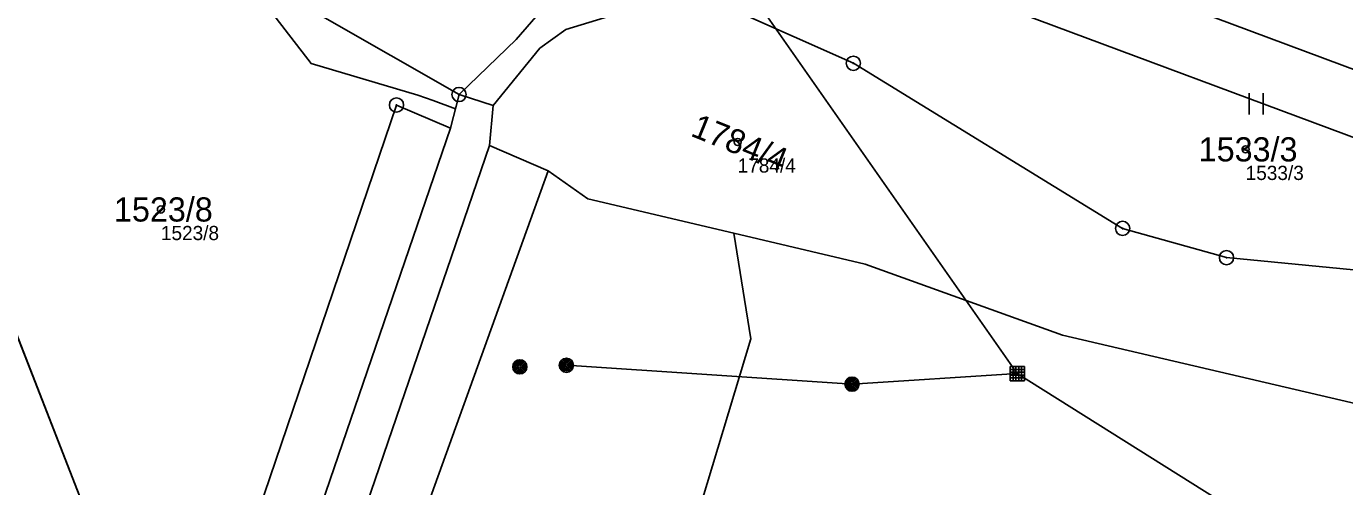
# Model space of a CAD drawing. Extents: x -653098 to -649479, y -997642 to -992666.
# Drawn here: x -650318.6 to -650225.8, y -995958.2 to -995925.8 of the extents above; entities that cross this region are included whole.
import ezdxf

# ---------------------------------------------------------------- set-up
doc = ezdxf.new("R2010")
doc.units = 0
for name, color, linetype in [('Definiční body', 7, 'Continuous'), ('Hranice parcel', 7, 'Continuous'), ('Parcelní čísla', 7, 'Continuous'), ('Polygon parcely', 7, 'Continuous'), ('Poz předměty', 7, 'Continuous'), ('Vnitřní kresba', 7, 'Continuous'), ('Věcná břemena k části', 7, 'Continuous'), ('Značky bodu BP', 7, 'Continuous'), ('Značky kultur', 7, 'Continuous')]:
    doc.layers.add(name, color=color, linetype=linetype)

msp = doc.modelspace()

# ---------------------------------------------------------------- linework, layer by layer
at = {"layer": 'Definiční body'}
for centre in [(-650268.51, -995933.95), (-650232.76, -995934.47), (-650309.1, -995938.7)]:
    msp.add_circle(centre, 0.25, dxfattribs=at)
at = {"layer": 'Hranice parcel'}
msp.add_line((-650321.9, -995940.75), (-650307.9, -995976.62), dxfattribs=at)
for points in [[(-650212.18, -995943.04), (-650225.16, -995942.95), (-650234.11, -995942.09), (-650241.42, -995940.03), (-650260.37, -995928.41), (-650268.72, -995924.71), (-650268.45, -995921.38)], [(-650288.12, -995930.61), (-650297.73, -995925.13), (-650302.9, -995923.43)], [(-650307.9, -995976.62), (-650292.52, -995931.35), (-650288.73, -995932.99), (-650288.12, -995930.61)], [(-650288.12, -995930.61), (-650285.71, -995931.39), (-650285.98, -995934.19), (-650281.85, -995935.98)], [(-650315.12, -996029.03), (-650301.95, -995991.85), (-650299.25, -995984.24), (-650281.85, -995935.98)], [(-650281.85, -995935.98), (-650279.06, -995937.95), (-650268.78, -995940.37)], [(-650268.78, -995940.37), (-650267.58, -995947.81), (-650273.36, -995966.91), (-650272.97, -995971.23), (-650272.12, -995972.71), (-650268.02, -995977.23), (-650226.43, -995991.03), (-650226.09, -995991.14)], [(-650268.78, -995940.37), (-650259.53, -995942.54), (-650245.65, -995947.54), (-650222.14, -995953.04), (-650216.87, -995954.84)]]:
    msp.add_lwpolyline(points, dxfattribs=at)
at = {"layer": 'Polygon parcely'}
for points in [[(-650321.9, -995940.75), (-650307.9, -995976.62), (-650292.52, -995931.35), (-650288.73, -995932.99), (-650288.12, -995930.61), (-650297.73, -995925.13), (-650302.9, -995923.43), (-650305.35, -995922.32), (-650310.92, -995919.81), (-650315.96, -995915.84), (-650325.5, -995903)], [(-650225.16, -995942.95), (-650234.11, -995942.09), (-650241.42, -995940.03), (-650260.37, -995928.41), (-650268.72, -995924.71), (-650268.45, -995921.38), (-650270.16, -995921.49), (-650273.06, -995921.69), (-650275.45, -995921.85), (-650285.35, -995920.94), (-650302.9, -995923.43), (-650297.73, -995925.13), (-650288.12, -995930.61), (-650285.71, -995931.39), (-650285.98, -995934.19), (-650281.85, -995935.98), (-650279.06, -995937.95), (-650268.78, -995940.37), (-650259.53, -995942.54), (-650245.65, -995947.54), (-650222.14, -995953.04)]]:
    msp.add_lwpolyline(points, dxfattribs=at)
for points in [[(-650205.59, -995925.12), (-650262.89, -995924.34), (-650268.45, -995921.38), (-650268.72, -995924.71), (-650260.37, -995928.41), (-650241.42, -995940.03), (-650234.11, -995942.09), (-650225.16, -995942.95), (-650212.18, -995943.04)], [(-650314.04, -996016.08), (-650312.73, -996019.64), (-650317.91, -996027.36), (-650315.12, -996029.03), (-650301.95, -995991.85), (-650299.25, -995984.24), (-650281.85, -995935.98), (-650285.98, -995934.19), (-650285.71, -995931.39), (-650288.12, -995930.61), (-650288.73, -995932.99), (-650292.52, -995931.35), (-650307.9, -995976.62), (-650317.82, -996005.83), (-650315.68, -996011.62)], [(-650317.52, -996035.71), (-650324.31, -996052.04), (-650308.47, -996057.12), (-650292.57, -996062.21), (-650247.58, -996076.66), (-650241.22, -996050.63), (-650239.48, -996043.83), (-650226.09, -995991.14), (-650226.43, -995991.03), (-650268.02, -995977.23), (-650272.12, -995972.71), (-650272.97, -995971.23), (-650273.36, -995966.91), (-650267.58, -995947.81), (-650268.78, -995940.37), (-650279.06, -995937.95), (-650281.85, -995935.98), (-650299.25, -995984.24), (-650301.95, -995991.85), (-650315.12, -996029.03), (-650316.1, -996031.79)], [(-650321.9, -995940.75), (-650326.08, -995942.57), (-650331, -995940.47), (-650331.29, -995939.75), (-650376.81, -995957.97), (-650375.85, -995960.35), (-650369.67, -995957.68), (-650331.77, -996049.43), (-650325.6, -996028.75), (-650325.55, -996028.59), (-650324.28, -996024.86), (-650317.82, -996005.83), (-650307.9, -995976.62)], [(-650268.78, -995940.37), (-650267.58, -995947.81), (-650273.36, -995966.91), (-650272.97, -995971.23), (-650272.12, -995972.71), (-650268.02, -995977.23), (-650226.43, -995991.03), (-650226.09, -995991.14), (-650216.87, -995954.84), (-650222.14, -995953.04), (-650245.65, -995947.54), (-650259.53, -995942.54)]]:
    msp.add_lwpolyline(points, close=True, dxfattribs=at)
at = {"layer": 'Poz předměty'}
for p, q in [((-650248.83, -995950.25), (-650275.18, -995912.63)), ((-650260.46, -995950.99), (-650280.56, -995949.66)), ((-650249.332, -995949.749), (-650248.331, -995949.749)), ((-650249.332, -995950.749), (-650249.332, -995949.749)), ((-650249.131, -995950.749), (-650249.131, -995949.749)), ((-650248.932, -995950.749), (-650248.932, -995949.749)), ((-650248.731, -995950.749), (-650248.731, -995949.749)), ((-650248.532, -995950.749), (-650248.532, -995949.749)), ((-650248.331, -995950.749), (-650248.331, -995949.749)), ((-650248.83, -995950.25), (-650260.46, -995950.99)), ((-650249.332, -995949.949), (-650248.331, -995949.949)), ((-650249.332, -995950.149), (-650248.331, -995950.149)), ((-650249.332, -995950.349), (-650248.331, -995950.349)), ((-650249.332, -995950.549), (-650248.331, -995950.549)), ((-650249.332, -995950.749), (-650248.331, -995950.749)), ((-650158.36, -996007), (-650248.83, -995950.25))]:
    msp.add_line(p, q, dxfattribs=at)
for centre, radius in [((-650283.843, -995949.77), 0.5), ((-650283.843, -995949.77), 0.4), ((-650283.843, -995949.77), 0.3), ((-650283.843, -995949.77), 0.2), ((-650283.843, -995949.77), 0.1), ((-650280.563, -995949.66), 0.5), ((-650280.563, -995949.66), 0.4), ((-650280.563, -995949.66), 0.3), ((-650280.563, -995949.66), 0.2), ((-650280.563, -995949.66), 0.1), ((-650260.463, -995950.99), 0.5), ((-650260.463, -995950.99), 0.4), ((-650260.463, -995950.99), 0.3), ((-650260.463, -995950.99), 0.2), ((-650260.463, -995950.99), 0.1)]:
    msp.add_circle(centre, radius, dxfattribs=at)
at = {"layer": 'Vnitřní kresba'}
for p, q in [((-650280.61, -995926.03), (-650273.02, -995923.72)), ((-650284.11, -995926.74), (-650282.25, -995924.6)), ((-650282.44, -995927.36), (-650280.61, -995926.03)), ((-650288.12, -995930.61), (-650284.11, -995926.74)), ((-650285.71, -995931.39), (-650282.44, -995927.36)), ((-650315.68, -996011.62), (-650288.73, -995932.99)), ((-650314.04, -996016.08), (-650285.98, -995934.19))]:
    msp.add_line(p, q, dxfattribs=at)
at = {"layer": 'Věcná břemena k části'}
msp.add_lwpolyline([(-650272.11, -995920.91), (-650265.92, -995920.21), (-650261.66, -995920.05), (-650249.66, -995924.52), (-650223.46, -995934.28), (-650214.75, -995944.47), (-650213.31, -995946.15), (-650211.54, -995941.3), (-650220.8, -995930.46), (-650236.29, -995924.7), (-650240.48, -995923.14), (-650230.64, -995922.84), (-650228.26, -995922.57), (-650225.83, -995922.66), (-650220.37, -995923.33), (-650215.79, -995923.26), (-650211.89, -995922.85), (-650209.96, -995922.26)], dxfattribs=at)
msp.add_lwpolyline([(-650288.38, -995931.61), (-650288.12, -995930.61), (-650297.73, -995925.13), (-650302.18, -995923.67), (-650298.53, -995928.42), (-650291.03, -995930.66), (-650289.93, -995931.03)], close=True, dxfattribs=at)
at = {"layer": 'Značky bodu BP'}
for centre, radius in [((-650260.37, -995928.41), 0.5), ((-650260.37, -995928.41), 0.0303), ((-650288.12, -995930.61), 0.5), ((-650292.52, -995931.35), 0.5), ((-650288.12, -995930.61), 0.0303), ((-650292.52, -995931.35), 0.0303), ((-650241.42, -995940.03), 0.5), ((-650241.42, -995940.03), 0.0303), ((-650234.11, -995942.09), 0.5), ((-650234.11, -995942.09), 0.0303)]:
    msp.add_circle(centre, radius, dxfattribs=at)
at = {"layer": 'Značky kultur'}
for p, q in [((-650232.521, -995932.02), (-650232.521, -995930.52)), ((-650231.52, -995932.02), (-650231.52, -995930.52))]:
    msp.add_line(p, q, dxfattribs=at)

# ---------------------------------------------------------------- texts
at = {"layer": 'Definiční body'}
for s, p in [('1784/4', (-650268.51, -995936.106)), ('1533/3', (-650232.76, -995936.626)), ('1523/8', (-650309.1, -995940.856))]:
    msp.add_text(s, height=1, dxfattribs=at).set_placement(p)
at = {"layer": 'Parcelní čísla'}
msp.add_text('1784/4', height=1.7, rotation=338, dxfattribs=at).set_placement((-650271.893, -995933.499))
for s, p in [('1533/3', (-650236.065, -995935.32)), ('1523/8', (-650312.405, -995939.549))]:
    msp.add_text(s, height=1.7, dxfattribs=at).set_placement(p)

doc.saveas('drawing.dxf')
